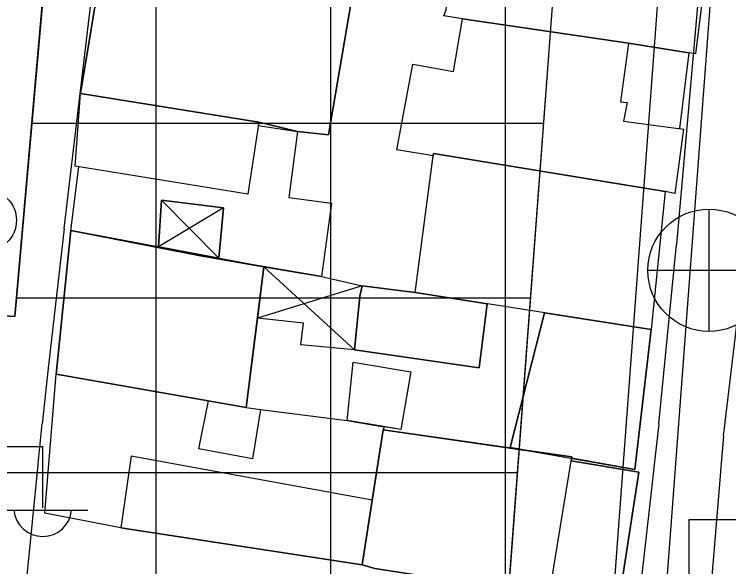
# Model space of a CAD drawing. Extents: x 417997 to 421451, y 4451742 to 4455216.
# Drawn here: x 420809.51 to 420850.42, y 4452331.57 to 4452363.19 of the extents above; entities that cross this region are included whole.
import ezdxf

# ---------------------------------------------------------------- set-up
doc = ezdxf.new("R2010")
doc.units = 0
for name, color, linetype in [('ADA', 7, 'Continuous'), ('ADAKENARI', 7, 'Continuous'), ('B_Mesken', 7, 'Continuous'), ('B_Sundurma', 7, 'Continuous'), ('B_Teras', 7, 'Continuous'), ('KALDIRIM', 7, 'Continuous'), ('PL_K_TALI_IS_MRK', 7, 'Continuous'), ('PL_SAY_KULTUR_TESIS', 7, 'Continuous'), ('S_Elektrik_Diregi', 7, 'Continuous'), ('S_Rogar_Kapagi_Buski', 7, 'Continuous'), ('TR_TALIISMERK', 7, 'Continuous'), ('Yol_Sose', 7, 'Continuous')]:
    doc.layers.add(name, color=color, linetype=linetype)

msp = doc.modelspace()

# ---------------------------------------------------------------- linework, layer by layer
at = {"layer": 'ADA'}
for p, q in [((420809.537, 4452345.884), (420812.921, 4452384.155)), ((420809.537, 4452345.884), (420812.921, 4452384.155)), ((420770.147, 4452348.3), (420809.537, 4452345.884)), ((420770.147, 4452348.3), (420809.537, 4452345.884))]:
    msp.add_line(p, q, dxfattribs=at)
at = {"layer": 'ADAKENARI'}
msp.add_line((420840.92, 4452371.831), (420836.008, 4452306.123), dxfattribs=at)
msp.add_line((420840.92, 4452371.831), (420836.008, 4452306.123), dxfattribs=at)
at = {"layer": 'B_Mesken'}
for points in [[(420835.169, 4452362.933), (420834.101, 4452363.096), (420834.234, 4452363.441), (420834.566, 4452366.613), (420834.378, 4452366.64), (420834.656, 4452371.087), (420838.854, 4452370.524), (420841.527, 4452370.133), (420845.918, 4452369.492), (420848.879, 4452369.01), (420849.502, 4452368.941), (420848.512, 4452360.918), (420848.138, 4452360.976), (420844.682, 4452361.538)], [(420838.854, 4452370.524), (420841.527, 4452370.133), (420845.918, 4452369.492), (420848.879, 4452369.01), (420849.502, 4452368.941), (420848.512, 4452360.918), (420848.138, 4452360.976), (420844.682, 4452361.538), (420835.169, 4452362.933), (420834.101, 4452363.096), (420834.235, 4452363.441), (420834.566, 4452366.613), (420834.378, 4452366.639), (420834.656, 4452371.087)], [(420814.554, 4452366.15), (420813.307, 4452358.644), (420823.508, 4452357.009), (420825.733, 4452356.469), (420827.498, 4452356.287), (420828.824, 4452364.005), (420828.213, 4452364.348), (420821.308, 4452365.52), (420821.24, 4452365.049)], [(420828.213, 4452364.348), (420828.824, 4452364.005), (420827.498, 4452356.287), (420825.733, 4452356.47), (420823.508, 4452357.009), (420813.307, 4452358.645), (420814.554, 4452366.15), (420821.24, 4452365.049), (420821.308, 4452365.52)], [(420848.138, 4452360.976), (420847.608, 4452356.643), (420847.829, 4452356.613), (420847.333, 4452352.935), (420846.779, 4452353.043), (420833.519, 4452355.213), (420833.502, 4452355.087), (420831.426, 4452355.43), (420832.335, 4452360.338), (420834.664, 4452359.912), (420835.169, 4452362.933), (420844.682, 4452361.538), (420844.85, 4452361.513)], [(420848.138, 4452360.976), (420847.608, 4452356.643), (420847.829, 4452356.613), (420847.333, 4452352.935), (420846.779, 4452353.043), (420833.519, 4452355.213), (420833.502, 4452355.087), (420831.426, 4452355.43), (420832.335, 4452360.338), (420834.664, 4452359.912), (420835.169, 4452362.933), (420844.682, 4452361.538)], [(420812.76, 4452350.817), (420813.213, 4452354.461), (420813.003, 4452354.495), (420813.307, 4452358.644), (420823.508, 4452357.009), (420823.48, 4452356.825), (420825.733, 4452356.469), (420825.23, 4452352.695), (420827.68, 4452352.374), (420827.097, 4452348.169), (420820.089, 4452349.383)], [(420827.68, 4452352.374), (420827.097, 4452348.169), (420823.812, 4452348.738), (420820.089, 4452349.383), (420812.761, 4452350.817), (420813.213, 4452354.461), (420813.003, 4452354.495), (420813.307, 4452358.645), (420823.508, 4452357.009), (420823.48, 4452356.825), (420825.733, 4452356.47), (420825.23, 4452352.695)], [(420833.519, 4452355.213), (420846.779, 4452353.043), (420845.979, 4452345.153), (420832.469, 4452347.263)], [(420846.779, 4452353.043), (420845.979, 4452345.153), (420832.469, 4452347.263), (420833.502, 4452355.087), (420833.519, 4452355.213)], [(420823.812, 4452348.738), (420812.76, 4452350.817), (420811.907, 4452342.592), (420822.798, 4452340.682)], [(420823.812, 4452348.738), (420823.442, 4452345.794), (420822.798, 4452340.682), (420811.907, 4452342.592), (420812.761, 4452350.817), (420820.089, 4452349.383)], [(420832.469, 4452347.263), (420829.439, 4452347.643), (420829.299, 4452347.053), (420828.989, 4452343.983), (420836.139, 4452342.943), (420836.599, 4452346.613)], [(420832.469, 4452347.263), (420836.599, 4452346.613), (420836.139, 4452342.943), (420828.989, 4452343.983), (420829.299, 4452347.053), (420829.439, 4452347.643)], [(420839.879, 4452346.103), (420837.899, 4452338.393), (420845.049, 4452337.133), (420845.979, 4452345.153)], [(420841.422, 4452337.772), (420841.434, 4452337.848), (420839.082, 4452338.185), (420837.899, 4452338.393), (420839.879, 4452346.103), (420845.979, 4452345.153), (420845.049, 4452337.133)], [(420828.909, 4452343.273), (420832.219, 4452342.723), (420831.649, 4452339.413), (420830.549, 4452339.603), (420828.569, 4452339.933)], [(420830.697, 4452339.578), (420830.549, 4452339.603), (420828.569, 4452339.933), (420828.909, 4452343.273), (420832.219, 4452342.723), (420831.649, 4452339.413)], [(420829.43, 4452331.677), (420815.623, 4452333.79), (420811.255, 4452334.634), (420811.907, 4452342.592), (420822.798, 4452340.682), (420823.613, 4452340.572), (420828.569, 4452339.933), (420830.697, 4452339.578), (420830.639, 4452339.393), (420830.009, 4452335.374)], [(420822.798, 4452340.682), (420823.613, 4452340.572), (420828.569, 4452339.933), (420830.549, 4452339.603), (420830.697, 4452339.578), (420830.639, 4452339.394), (420830.009, 4452335.374), (420829.43, 4452331.677), (420815.624, 4452333.79), (420811.255, 4452334.634), (420811.907, 4452342.592)], [(420839.082, 4452338.185), (420841.434, 4452337.848), (420841.422, 4452337.772), (420841.399, 4452337.628), (420845.27, 4452336.985), (420844.094, 4452329.31), (420840.149, 4452329.918), (420830.151, 4452331.458), (420829.43, 4452331.677), (420830.009, 4452335.374), (420830.639, 4452339.394)], [(420844.094, 4452329.31), (420845.27, 4452336.985), (420841.399, 4452337.628), (420841.435, 4452337.848), (420830.639, 4452339.393), (420829.43, 4452331.677), (420830.151, 4452331.458), (420840.149, 4452329.918)]]:
    msp.add_lwpolyline(points, close=True, dxfattribs=at)
at = {"layer": 'B_Sundurma'}
for p, q in [((420821.219, 4452349.226), (420817.946, 4452352.547)), ((420821.501, 4452352.106), (420817.765, 4452349.876)), ((420823.812, 4452348.738), (420828.989, 4452343.983)), ((420829.439, 4452347.643), (420823.442, 4452345.794))]:
    msp.add_line(p, q, dxfattribs=at)
for points in [[(420821.219, 4452349.226), (420821.501, 4452352.106), (420817.946, 4452352.547), (420817.765, 4452349.876)], [(420821.501, 4452352.106), (420821.219, 4452349.226), (420817.765, 4452349.876), (420817.946, 4452352.547)], [(420823.812, 4452348.738), (420827.097, 4452348.169), (420829.439, 4452347.643), (420829.299, 4452347.053), (420828.989, 4452343.983), (420825.925, 4452344.267), (420826.065, 4452345.505), (420823.442, 4452345.794)], [(420823.812, 4452348.738), (420827.097, 4452348.169), (420829.439, 4452347.643), (420829.299, 4452347.053), (420828.989, 4452343.983), (420825.925, 4452344.267), (420826.065, 4452345.505), (420823.442, 4452345.794)]]:
    msp.add_lwpolyline(points, close=True, dxfattribs=at)
at = {"layer": 'B_Teras'}
for points in [[(420844.682, 4452361.538), (420844.226, 4452358.18), (420844.611, 4452358.136), (420844.403, 4452357.069), (420847.829, 4452356.613), (420847.333, 4452352.935), (420846.779, 4452353.043), (420833.519, 4452355.213), (420833.502, 4452355.087), (420831.426, 4452355.43), (420832.335, 4452360.338), (420834.664, 4452359.912), (420835.169, 4452362.933)], [(420813.307, 4452358.644), (420823.508, 4452357.009), (420822.883, 4452352.883), (420813.003, 4452354.495)], [(420822.798, 4452340.682), (420823.613, 4452340.572), (420823.154, 4452337.747), (420820.075, 4452338.311), (420820.627, 4452341.063)], [(420841.435, 4452337.848), (420830.639, 4452339.393), (420829.43, 4452331.677), (420830.151, 4452331.458), (420840.149, 4452329.918)], [(420816.209, 4452337.888), (420815.623, 4452333.79), (420829.43, 4452331.677), (420830.009, 4452335.374)]]:
    msp.add_lwpolyline(points, close=True, dxfattribs=at)
at = {"layer": 'KALDIRIM'}
for p, q in [((420851.863, 4452397.48), (420845.051, 4452306.371)), ((420851.863, 4452397.48), (420845.051, 4452306.371)), ((420846.754, 4452369.388), (420841.991, 4452305.679)), ((420846.754, 4452369.388), (420841.991, 4452305.679))]:
    msp.add_line(p, q, dxfattribs=at)
at = {"layer": 'PL_K_TALI_IS_MRK'}
msp.add_lwpolyline([(420747.647, 4452303.301), (420770.147, 4452348.3), (420809.537, 4452345.884), (420812.921, 4452384.155), (420831.699, 4452382.619), (420840.92, 4452371.831), (420836.008, 4452306.123), (420825.295, 4452296.964)], close=True, dxfattribs=at)
msp.add_lwpolyline([(420747.647, 4452303.301), (420770.147, 4452348.3), (420809.537, 4452345.884), (420812.921, 4452384.155), (420831.699, 4452382.619), (420840.92, 4452371.831), (420836.008, 4452306.123), (420825.295, 4452296.964)], close=True, dxfattribs=at)
at = {"layer": 'PL_SAY_KULTUR_TESIS'}
msp.add_lwpolyline([(420812.921, 4452384.155), (420809.537, 4452345.884), (420770.147, 4452348.3), (420773.346, 4452387.394)], close=True, dxfattribs=at)
msp.add_lwpolyline([(420812.921, 4452384.155), (420809.537, 4452345.884), (420770.147, 4452348.3), (420773.346, 4452387.394)], close=True, dxfattribs=at)
at = {"layer": 'S_Elektrik_Diregi'}
for p, q in [((420804.144, 4452338.443), (420811.144, 4452338.443)), ((420811.144, 4452334.943), (420811.144, 4452338.443)), ((420808.484, 4452334.803), (420813.734, 4452334.803)), ((420848.155, 4452316.761), (420848.155, 4452334.261)), ((420848.155, 4452334.261), (420855.155, 4452334.261))]:
    msp.add_line(p, q, dxfattribs=at)
msp.add_circle((420807.889, 4452351.396), 1.75, dxfattribs=at)
msp.add_arc((420811.145, 4452334.956), 1.658, 184.8384, 355.1464, dxfattribs=at)
at = {"layer": 'S_Rogar_Kapagi_Buski'}
for p, q in [((420849.287, 4452352.034), (420849.287, 4452345.034)), ((420845.787, 4452348.534), (420852.787, 4452348.534))]:
    msp.add_line(p, q, dxfattribs=at)
msp.add_circle((420849.287, 4452348.534), 3.5, dxfattribs=at)
at = {"layer": 'TR_TALIISMERK'}
for p, q in [((420817.647, 4452297.588), (420817.647, 4452383.768)), ((420817.647, 4452297.588), (420817.647, 4452383.768)), ((420827.647, 4452298.975), (420827.647, 4452382.95)), ((420827.647, 4452298.975), (420827.647, 4452382.95)), ((420837.647, 4452328.055), (420837.647, 4452375.66)), ((420837.647, 4452328.055), (420837.647, 4452375.66)), ((420810.517, 4452356.964), (420839.809, 4452356.964)), ((420810.517, 4452356.964), (420839.809, 4452356.964)), ((420809.632, 4452346.964), (420839.061, 4452346.964)), ((420809.632, 4452346.964), (420839.061, 4452346.964)), ((420764.479, 4452336.964), (420838.313, 4452336.964)), ((420764.479, 4452336.964), (420838.313, 4452336.964))]:
    msp.add_line(p, q, dxfattribs=at)
at = {"layer": 'Yol_Sose'}
for points in [[(420812.369, 4452350.923), (420814.159, 4452366.053), (420816.657, 4452391.067), (420816.916, 4452391.955), (420817.562, 4452393.025), (420818.127, 4452393.437), (420847.599, 4452404.056), (420849.091, 4452404.515), (420850.332, 4452404.652), (420850.971, 4452404.525), (420851.42, 4452404.234), (420851.766, 4452403.659), (420851.853, 4452403.071), (420850.202, 4452381.442), (420847.429, 4452350.013)], [(420812.369, 4452350.923), (420811.439, 4452342.753), (420811.107, 4452339.753)], [(420846.424, 4452339.754), (420847.429, 4452350.013)], [(420850.116, 4452339.039), (420851.059, 4452346.863)], [(420810.879, 4452337.454), (420811.107, 4452339.753)], [(420846.424, 4452339.754), (420846.122, 4452337.082)], [(420850.116, 4452339.039), (420849.951, 4452337.042)], [(420846.116, 4452337.037), (420844.259, 4452320.648), (420843.222, 4452304.011), (420842.71, 4452291.219), (420840.985, 4452274.929), (420838.912, 4452252.057), (420837.92, 4452241.312), (420837.864, 4452241.089), (420837.799, 4452240.962), (420837.638, 4452240.761), (420837.072, 4452240.554), (420836.785, 4452240.525), (420815.199, 4452243.564), (420802.837, 4452245.689), (420802.53, 4452245.841), (420802.362, 4452246.002), (420802.321, 4452246.226), (420802.345, 4452246.555), (420804.291, 4452270.577), (420806.491, 4452294.618), (420808.893, 4452317.442), (420810.874, 4452337.406)], [(420810.874, 4452337.406), (420810.879, 4452337.454)], [(420846.122, 4452337.082), (420846.116, 4452337.037)], [(420849.947, 4452336.997), (420848.137, 4452315.122), (420847.985, 4452299.906), (420848.087, 4452299.404), (420848.255, 4452299.125), (420848.711, 4452298.823), (420849.381, 4452298.657), (420861.241, 4452296.277), (420876.625, 4452294.696), (420881.918, 4452294.392), (420882.26, 4452294.484), (420882.603, 4452294.705), (420882.82, 4452295.151), (420883.571, 4452317.533), (420885.211, 4452336.628)], [(420849.951, 4452337.042), (420849.947, 4452336.997)]]:
    msp.add_lwpolyline(points, dxfattribs=at)

doc.saveas('drawing.dxf')
